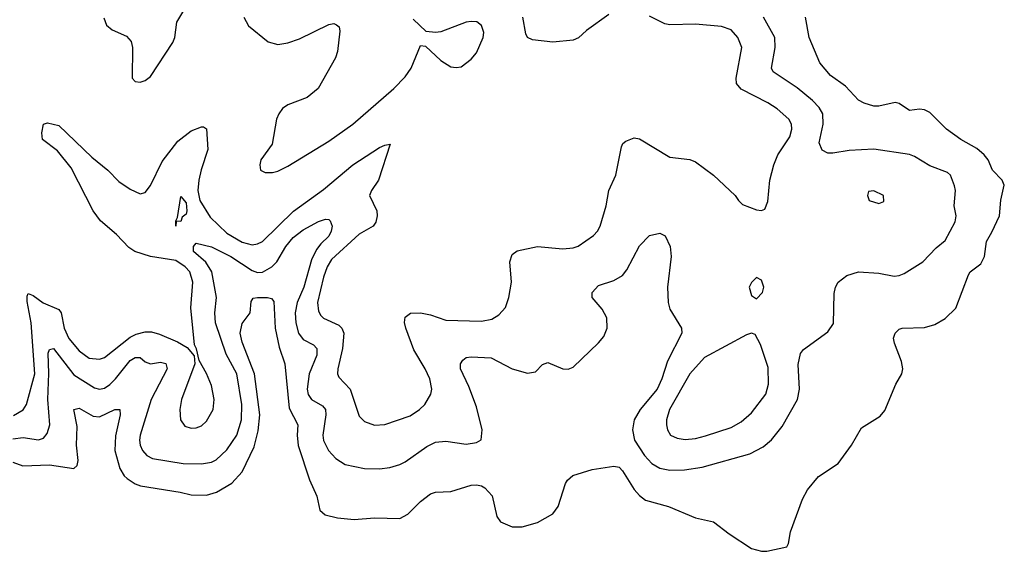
# Model space of a CAD drawing. Header units: inches. Extents: x 1843162 to 1959474, y 907081 to 1016326.
# Tile 407 of 656: x 1903517 to 1907383, y 960594 to 962680. Entities that reach past the tile are written whole.
import ezdxf

# ---------------------------------------------------------------- set-up
doc = ezdxf.new("R2010")
doc.units = ezdxf.units.IN
doc.header["$MEASUREMENT"] = 0
doc.layers.add('B9906', color=7, linetype='Continuous')

msp = doc.modelspace()

# ---------------------------------------------------------------- linework, layer by layer
at = {"layer": 'B9906', "color": 5}
for points, elevation in [([(1903846.6, 962686.6), (1903858.2, 962658.2), (1903880.2, 962640.2), (1903935.6, 962615.6), (1903954.7, 962594.7), (1903959.5, 962570), (1903958.4, 962450), (1903970, 962437.1), (1903990, 962434), (1904010, 962441.7), (1904030, 962456.5), (1904117.7, 962590), (1904125.4, 962610), (1904133.7, 962670), (1904192.7, 962770)], 520), ([(1903490, 960943.1), (1903529.7, 960929.7), (1903633.8, 960933.8), (1903730, 960919.4), (1903742.5, 960930), (1903745.8, 960950), (1903739.9, 961010), (1903743.1, 961083.1), (1903730, 961150.7), (1903750, 961156.2), (1903804.7, 961124.7), (1903830, 961121.8), (1903890, 961150.1), (1903910, 961150.3), (1903910.7, 961130), (1903892.5, 961047.5), (1903890.9, 960990), (1903910, 960918.5), (1903927.1, 960890), (1903939.1, 960879.1), (1903970, 960858.9), (1903991, 960851), (1904146.6, 960826.6), (1904190, 960815.6), (1904250, 960814.5), (1904290, 960825.5), (1904350, 960861), (1904390, 960905.7), (1904436.8, 961003.2), (1904453.3, 961066.7), (1904459.3, 961130), (1904439.3, 961290), (1904390, 961415.1), (1904382.4, 961450), (1904390, 961487.3), (1904422, 961530), (1904425.4, 961574.6), (1904433, 961587), (1904450.8, 961589.2), (1904490, 961589.2), (1904505.5, 961585.5), (1904514.5, 961574.5), (1904519.4, 961470), (1904535.4, 961395.4), (1904558, 961330), (1904575.5, 961155.5), (1904608.8, 961090), (1904606.5, 961050), (1904610.7, 961009.3), (1904654.7, 960874.7), (1904683.5, 960810), (1904695.6, 960755.6), (1904716.7, 960736.7), (1904764.9, 960724.9), (1904830, 960719.2), (1904910, 960725.6), (1905010, 960722.8), (1905040.4, 960739.6), (1905090, 960789.2), (1905130, 960819.6), (1905150, 960826.3), (1905210, 960828), (1905290, 960852.9), (1905310, 960855), (1905330, 960851.3), (1905342.9, 960842.9), (1905371.3, 960811.3), (1905390.3, 960730.3), (1905404.9, 960710), (1905450, 960690.3), (1905490, 960690.3), (1905550, 960707.2), (1905610, 960740.9), (1905630.9, 960769.1), (1905659.7, 960860.3), (1905667.1, 960872.9), (1905689, 960891), (1905764.9, 960915.1), (1905850, 960928.1), (1905870, 960923.8), (1905884.3, 960910), (1905930, 960836.9), (1905950, 960812.4), (1905974, 960794), (1906064.9, 960770), (1906170, 960725.3), (1906241, 960710), (1906302.9, 960662.9), (1906390, 960605.5), (1906430, 960594), (1906450, 960594), (1906528.7, 960611.3), (1906535.3, 960624.7), (1906543.7, 960670), (1906590, 960798.8), (1906610, 960834.9), (1906653.1, 960886.9), (1906730, 960938.7), (1906782.6, 961010), (1906822.2, 961077.8), (1906895.3, 961124.7), (1906914.2, 961145.8), (1906957.3, 961250), (1906980.4, 961290), (1906984.8, 961310), (1906979, 961339), (1906951.1, 961410), (1906948.2, 961430), (1906954.5, 961450), (1906970, 961465.5), (1906982, 961470), (1907070, 961471.5), (1907110, 961483.9), (1907150, 961507.4), (1907192.5, 961547.5), (1907241.9, 961678.1), (1907249.3, 961690.7), (1907290, 961721.8), (1907304.9, 961750), (1907312.4, 961810), (1907334.1, 961845.9), (1907363.4, 961910), (1907368.6, 961971.4), (1907382.8, 962030), (1907374.5, 962050), (1907336.1, 962090), (1907319, 962130), (1907303.4, 962150), (1907274.7, 962174.7), (1907212.5, 962210), (1907156.2, 962250), (1907090, 962315.4), (1907070, 962326.3), (1907050, 962328.4), (1907010, 962323.8), (1906970, 962351), (1906954.6, 962354.6), (1906890, 962340.9), (1906870, 962341), (1906831.9, 962351.9), (1906810, 962363.5), (1906759.2, 962419.2), (1906700.6, 962460.6), (1906658.7, 962510), (1906616.2, 962610), (1906601.8, 962690)], 440), ([(1903490, 961035.2), (1903530, 961040.1), (1903590, 961031.8), (1903610, 961038.2), (1903624.3, 961055.7), (1903635, 961090), (1903627.6, 961190), (1903631.6, 961291.6), (1903628.6, 961371.4), (1903633.9, 961386.1), (1903649.8, 961390.2), (1903730, 961285.9), (1903810, 961235.3), (1903830, 961229.5), (1903850, 961234.2), (1903871.1, 961248.9), (1903893.6, 961270), (1903950, 961342.5), (1903970, 961354.1), (1903990, 961353.9), (1904010, 961337.1), (1904030, 961330.1), (1904070, 961336.1), (1904090.4, 961330.4), (1904096, 961310), (1904033, 961190), (1903990.2, 961050.2), (1903986.8, 961030), (1903989.4, 961010), (1903998.9, 960990), (1904016.1, 960970), (1904037.7, 960957.7), (1904158.1, 960938.1), (1904230, 960936.8), (1904270, 960944.1), (1904287.8, 960952.2), (1904330, 960992.1), (1904370, 961050.2), (1904388.1, 961110), (1904388.6, 961170), (1904369.5, 961290), (1904328, 961368), (1904285.9, 961490), (1904282.7, 961530), (1904289.1, 961590), (1904271.5, 961690), (1904248.2, 961728.2), (1904199.3, 961770), (1904198.6, 961790), (1904210, 961803), (1904270, 961788.7), (1904345.9, 961750), (1904430, 961695.4), (1904450, 961687.2), (1904470, 961689.2), (1904507, 961710), (1904526.7, 961730), (1904561.4, 961790), (1904590, 961824.8), (1904630, 961855), (1904690, 961888), (1904716.9, 961896.9), (1904730, 961896.4), (1904736.4, 961890), (1904743.2, 961870), (1904739.8, 961850), (1904730.6, 961830), (1904699.1, 961800.9), (1904682.5, 961777.5), (1904662.7, 961737.3), (1904632.6, 961630), (1904605.7, 961570), (1904598.3, 961530), (1904601, 961490), (1904611.8, 961450), (1904630, 961425.5), (1904670, 961404.2), (1904683.2, 961390), (1904683.9, 961363.9), (1904653.3, 961290), (1904645.1, 961230), (1904649.1, 961209.1), (1904662.3, 961190), (1904705.3, 961165.3), (1904717.4, 961150), (1904718.8, 961130), (1904707.3, 961050), (1904710, 961028.7), (1904729.2, 960989.2), (1904758, 960958), (1904794.5, 960934.5), (1904870, 960918.5), (1904930, 960917.5), (1904970, 960922.6), (1905010, 960935), (1905030, 960944.5), (1905115.3, 961004.7), (1905150, 961021.6), (1905190, 961025.5), (1905270, 961014.7), (1905310, 961020.2), (1905328.5, 961031.5), (1905332.4, 961070), (1905310, 961161.3), (1905280.5, 961240.5), (1905247.1, 961310), (1905248, 961330), (1905256.6, 961343.4), (1905270, 961354), (1905290, 961357.4), (1905367.4, 961352.6), (1905450, 961310.2), (1905510, 961292.4), (1905542, 961298), (1905570, 961326.4), (1905590, 961335.3), (1905650, 961310.3), (1905670, 961308.9), (1905690, 961316.9), (1905790, 961411.4), (1905810, 961437), (1905823.7, 961470), (1905822.5, 961510), (1905803.9, 961543.9), (1905764, 961590), (1905764, 961610), (1905790, 961636.5), (1905850, 961656.3), (1905884.1, 961675.9), (1905901.1, 961698.9), (1905950, 961792.4), (1905990, 961832.4), (1906030, 961842.4), (1906051.4, 961831.4), (1906071.3, 961790), (1906075, 961750), (1906060.2, 961630), (1906063, 961570), (1906070, 961544.4), (1906114.9, 961470), (1906116.9, 961450), (1906060.4, 961339.6), (1906038.1, 961270), (1906020.1, 961230), (1905953.3, 961150), (1905929.6, 961110), (1905922.9, 961070), (1905931.4, 961030), (1905970, 960970.2), (1905998.4, 960938.4), (1906030, 960920.1), (1906070, 960912.8), (1906126.6, 960913.4), (1906196.3, 960923.7), (1906383.1, 960976.9), (1906435.8, 961004.2), (1906468.3, 961031.7), (1906510, 961084.2), (1906570.5, 961189.5), (1906578.6, 961230), (1906573.1, 961326.9), (1906582.3, 961370), (1906594.7, 961385.3), (1906690, 961455.3), (1906712.7, 961487.3), (1906714.6, 961605.4), (1906720.4, 961630), (1906730.7, 961649.3), (1906763.9, 961676.1), (1906810, 961690.2), (1906890, 961685.5), (1906950, 961673.2), (1906970, 961676.2), (1906990, 961683.6), (1907062.3, 961730), (1907114.8, 961785.2), (1907150, 961814), (1907190, 961886), (1907194.4, 961910), (1907186, 961950), (1907191.2, 962010), (1907187.3, 962027.3), (1907171.5, 962070), (1907159.6, 962079.6), (1907090, 962105.8), (1907030, 962143.2), (1907010, 962150.7), (1906870, 962171.9), (1906773, 962167), (1906710, 962156), (1906690, 962156.5), (1906667.7, 962167.7), (1906656.3, 962196.3), (1906671.5, 962270), (1906670.3, 962310.3), (1906655.8, 962335.8), (1906630, 962362.8), (1906570, 962412.5), (1906474.8, 962474.8), (1906468.4, 962490), (1906483.4, 962570), (1906482.3, 962610), (1906437.5, 962690)], 460), ([(1903492.8, 961127.2), (1903530, 961149.4), (1903544, 961170), (1903575.7, 961290), (1903561.8, 961490), (1903546.4, 961573.6), (1903545.5, 961594.5), (1903550, 961604.9), (1903570, 961597.6), (1903609.1, 961569.1), (1903670, 961542.2), (1903679.5, 961530), (1903692, 961470), (1903710, 961429.4), (1903750, 961380.1), (1903790, 961351.9), (1903830, 961347.3), (1903850, 961354.7), (1903950, 961433.6), (1903974.5, 961445.5), (1904010, 961454.7), (1904034.5, 961454.5), (1904066.2, 961446.2), (1904136.1, 961416.1), (1904173.8, 961393.8), (1904201.4, 961361.4), (1904204.2, 961330), (1904151.6, 961190), (1904145.7, 961150), (1904148.4, 961110), (1904165.3, 961085.3), (1904190, 961077.5), (1904210, 961078.9), (1904230, 961086.7), (1904250, 961104), (1904277, 961150), (1904280.9, 961190), (1904270, 961244.5), (1904250, 961292), (1904222, 961342), (1904211.4, 961388.6), (1904203.8, 961403.8), (1904189.3, 961549.3), (1904196.7, 961650), (1904185, 961690), (1904166.9, 961710), (1904130, 961735), (1904030, 961750), (1903969.4, 961770), (1903945.6, 961785.6), (1903896.5, 961836.5), (1903834.2, 961890), (1903805.9, 961930), (1903718.3, 962098.3), (1903664.6, 962164.6), (1903606.2, 962210), (1903603.6, 962236.4), (1903609.7, 962270.3), (1903625.4, 962274.6), (1903670, 962264.2), (1903800, 962140), (1903862.7, 962090), (1903905.5, 962045.5), (1903950, 962014.6), (1903990, 961997), (1904010, 962002.3), (1904030, 962028.6), (1904076.8, 962123.2), (1904137.2, 962202.8), (1904190, 962243.5), (1904230, 962259.6), (1904238.9, 962258.9), (1904250, 962251), (1904255.3, 962170), (1904228.7, 962091.3), (1904220.3, 962050), (1904216.5, 962010), (1904224, 961970), (1904265.1, 961905.1), (1904330, 961842.5), (1904390, 961807.4), (1904430, 961796.9), (1904450, 961799.8), (1904470, 961810.1), (1904592, 961928), (1904710, 962013.7), (1904824.4, 962110), (1904930, 962178), (1904950, 962188), (1904971.1, 962191.1), (1904925.8, 962050), (1904897.7, 962010), (1904890.2, 961990), (1904918.7, 961930), (1904920.1, 961910), (1904914.8, 961885.2), (1904904.8, 961870), (1904850, 961837.9), (1904741, 961739), (1904724, 961710), (1904710.1, 961670), (1904686, 961570), (1904690, 961536.4), (1904699.7, 961519.7), (1904710, 961508.8), (1904770, 961480.9), (1904782.2, 961470), (1904789.5, 961450), (1904784.6, 961390), (1904765.3, 961310), (1904765.1, 961290), (1904770, 961277.6), (1904815, 961230), (1904850, 961123.7), (1904870, 961103.2), (1904910, 961089.3), (1904950, 961091.1), (1905050, 961125), (1905087.1, 961150), (1905107.4, 961170), (1905131.6, 961210), (1905134.6, 961230), (1905127.7, 961270), (1905109.2, 961310), (1905063.9, 961383.9), (1905033, 961470), (1905028.2, 961491.8), (1905030, 961513), (1905051.6, 961528.4), (1905089.9, 961530.1), (1905130, 961521.9), (1905190, 961501.3), (1905330, 961497.5), (1905370, 961504.9), (1905398.7, 961521.3), (1905423.9, 961550), (1905437.4, 961590), (1905448.2, 961650), (1905441.1, 961730), (1905450, 961758.7), (1905470, 961772.6), (1905550, 961789.3), (1905650, 961780.2), (1905690, 961784.9), (1905710, 961791.5), (1905770, 961833.1), (1905785.7, 961850), (1905795.8, 961870), (1905819.8, 961950), (1905830.6, 962010), (1905857.7, 962070), (1905879.2, 962180.8), (1905885.6, 962194.4), (1905896.4, 962203.6), (1905930, 962216.5), (1905950, 962211.7), (1906070, 962140.9), (1906148.3, 962131.7), (1906170, 962122.4), (1906240.4, 962070), (1906326, 961990), (1906338.8, 961970), (1906355.2, 961955.2), (1906410, 961934), (1906430, 961931), (1906443.1, 961936.9), (1906454.2, 961965.8), (1906461.6, 962050), (1906478, 962110), (1906493.3, 962150), (1906540.3, 962219.7), (1906548.3, 962250), (1906547.2, 962270), (1906536.8, 962290), (1906490.3, 962330.3), (1906454, 962354), (1906350, 962406.9), (1906330.7, 962430), (1906329.9, 962450), (1906351.9, 962570), (1906337, 962610), (1906310, 962639.5), (1906272.9, 962652.9), (1906170, 962661.7), (1906070, 962659.3), (1906050, 962663.8), (1905990, 962694.2)], 480), ([(1904396.6, 962690), (1904415.8, 962655.8), (1904492.4, 962592.4), (1904530, 962582.4), (1904570, 962588.5), (1904614.9, 962605.1), (1904730, 962660.5), (1904750, 962664.2), (1904760.2, 962660.2), (1904771.3, 962651.3), (1904774.1, 962634.1), (1904764.5, 962555.5), (1904756.3, 962530), (1904689.2, 962410), (1904646.1, 962373.9), (1904570, 962346), (1904549, 962331), (1904534, 962310), (1904525.5, 962290), (1904508.7, 962191.3), (1904464.1, 962130), (1904459.1, 962110), (1904462.6, 962090), (1904480.2, 962080.2), (1904510, 962080.2), (1904530, 962085.4), (1904570, 962105.5), (1904730, 962203.4), (1904825, 962270), (1904985.6, 962410), (1905030, 962455.2), (1905054.1, 962490), (1905090, 962579.1), (1905110, 962575.8), (1905170, 962520.2), (1905210, 962495.4), (1905230, 962491.9), (1905250, 962495.2), (1905290, 962524.5), (1905310.5, 962550), (1905336.7, 962610), (1905339.2, 962630), (1905330, 962657.6), (1905311.2, 962671.2), (1905290, 962672.3), (1905269.8, 962669.8), (1905170, 962632.5), (1905149, 962629), (1905113.3, 962633.3), (1905061.3, 962681.3)], 520), ([(1905830, 962700.1), (1905742.4, 962637.6), (1905711, 962609), (1905690, 962599.9), (1905610, 962591), (1905530, 962600.2), (1905510, 962609.8), (1905504.6, 962624.6), (1905491.9, 962690)], 480)]:
    msp.add_lwpolyline(points, dxfattribs=dict(at, elevation=elevation))
for points, elevation in [([(1904150, 961888), (1904130.8, 961889.2), (1904130, 961869.4), (1904129.6, 961890), (1904137, 961903), (1904150, 961986), (1904170, 961960.7), (1904172.6, 961930), (1904170, 961917), (1904155.3, 961904.7)], 460), ([(1906870, 962008.7), (1906850, 962006), (1906846, 961990), (1906852, 961970), (1906890, 961958.8), (1906910, 961966), (1906908.7, 961990)], 480), ([(1906410, 961668), (1906390, 961648), (1906381, 961630), (1906390, 961598), (1906410, 961584.7), (1906434, 961610), (1906439, 961630), (1906430, 961658)], 480), ([(1906390, 961449.4), (1906370, 961442.9), (1906205.8, 961354.2), (1906148.3, 961290), (1906068.2, 961150), (1906056.6, 961110), (1906056.6, 961090), (1906060.2, 961070), (1906071.8, 961050), (1906097.7, 961037.7), (1906130, 961032.2), (1906170, 961036.4), (1906210, 961047.3), (1906310, 961079.8), (1906350, 961101.5), (1906390, 961137.7), (1906446.3, 961210), (1906457.2, 961250), (1906455.1, 961315.1), (1906425.6, 961405.6), (1906404.1, 961444.1)], 480)]:
    msp.add_lwpolyline(points, close=True, dxfattribs=dict(at, elevation=elevation))

doc.saveas('drawing.dxf')
